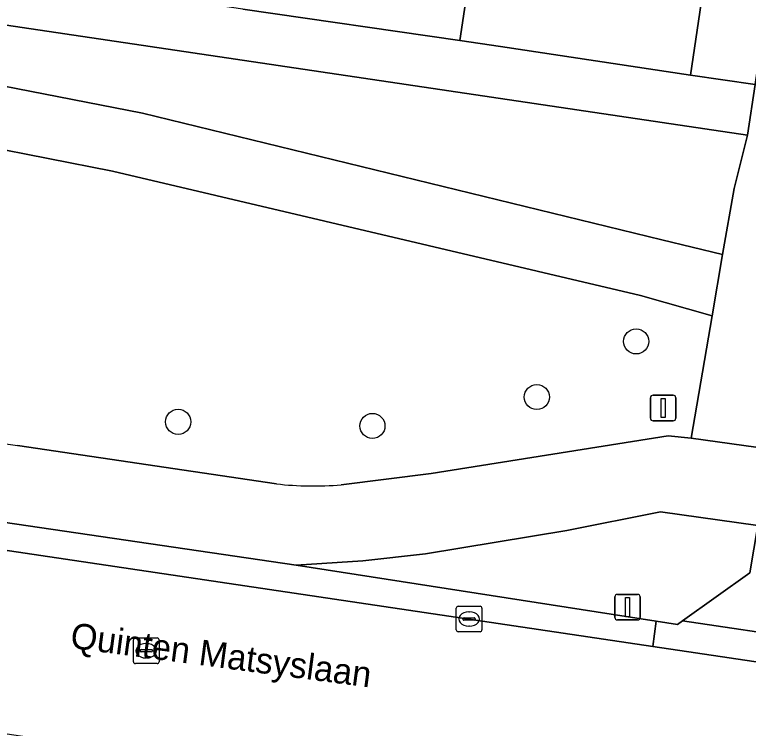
# Model space of a CAD drawing. Extents: x 163683 to 164494, y 382709 to 383872.
# Drawn here: x 164111.33 to 164139.97, y 382901.55 to 382929.41 of the extents above; entities that cross this region are included whole.
import ezdxf

# ---------------------------------------------------------------- set-up
doc = ezdxf.new("R2010")
doc.units = 0
for name, color, linetype in [('IMGEO_Boom', 7, 'Continuous'), ('IMGEO_Erf', 7, 'Continuous'), ('IMGEO_Fietspad_gesloten', 7, 'Continuous'), ('IMGEO_Groenvoorziening', 7, 'Continuous'), ('IMGEO_Kolk', 7, 'Continuous'), ('IMGEO_Lichtmast', 7, 'Continuous'), ('IMGEO_Openbare_ruimte_label', 7, 'Continuous'), ('IMGEO_Pand', 7, 'Continuous'), ('IMGEO_Rijbaan_lokaal_gesloten', 7, 'Continuous'), ('IMGEO_Rijbaan_lokaal_open', 7, 'Continuous'), ('IMGEO_Rioolput', 7, 'Continuous'), ('IMGEO_Verkeersbordpaal', 7, 'Continuous'), ('IMGEO_Voetpad_open', 7, 'Continuous')]:
    doc.layers.add(name, color=color, linetype=linetype)

msp = doc.modelspace()

# ---------------------------------------------------------------- linework, layer by layer
at = {"layer": 'IMGEO_Boom'}
for centre in [(164135.589, 382916.653), (164131.712, 382914.481), (164117.713, 382913.514), (164125.296, 382913.354)]:
    msp.add_circle(centre, 0.489, dxfattribs=at)
at = {"layer": 'IMGEO_Erf'}
msp.add_lwpolyline([(164145.469, 382962.412), (164143.034, 382962.775), (164142.144, 382956.805), (164141.26, 382950.884), (164140.377, 382944.964), (164139.494, 382939.044), (164138.611, 382933.124), (164137.706, 382927.054), (164140.229, 382926.679)], close=True, dxfattribs=at)
msp.add_lwpolyline([(164120.241, 382929.628), (164128.706, 382928.397), (164129.611, 382934.465)], dxfattribs=at)
at = {"layer": 'IMGEO_Fietspad_gesloten'}
for points in [[(164079.969, 382918.239), (164080.015, 382918.445), (164083.648, 382917.908), (164088.11, 382917.218), (164091.819, 382916.666), (164091.798, 382916.497), (164093.404, 382916.027), (164098.222, 382913.466), (164101.705, 382911.946), (164104.433, 382911.123), (164109.452, 382909.801), (164122.324, 382907.915), (164124.915, 382908.091), (164127.365, 382908.358), (164132.887, 382909.267), (164136.538, 382909.996), (164140.34, 382909.47), (164145.688, 382908.677), (164167.355, 382905.668), (164170.356, 382905.251), (164178.004, 382904.232), (164188.016, 382903.301)], [(164193.006, 382905.836), (164178.384, 382907.159), (164170.711, 382908.213), (164167.714, 382908.618), (164149.432, 382911.153), (164146.503, 382911.594), (164140.818, 382912.448), (164137.738, 382912.877), (164136.841, 382912.971), (164127.592, 382911.496), (164124.075, 382911.057)], [(164121.548, 382911.093), (164111.438, 382912.587)]]:
    msp.add_lwpolyline(points, dxfattribs=at)
for centre, radius, start, end in [((164119.389, 382960.225), 48.297, 246.8617, 260.5241), ((164122.986, 382923.324), 12.315, 263.2945, 275.0732)]:
    msp.add_arc(centre, radius, start, end, dxfattribs=at)
at = {"layer": 'IMGEO_Groenvoorziening'}
for points in [[(164093.559, 382933.622), (164093.297, 382931.638), (164139.939, 382924.7), (164140.229, 382926.679), (164137.706, 382927.054), (164130.289, 382928.161), (164128.706, 382928.397), (164120.241, 382929.628), (164116.872, 382930.126), (164113.229, 382930.665), (164103.402, 382932.145), (164095.981, 382933.235)], [(164093.297, 382931.638), (164093.072, 382929.933), (164094.036, 382929.771), (164105.912, 382927.595), (164116.325, 382925.558), (164136.589, 382920.625), (164138.954, 382920.045), (164139.409, 382922.626), (164139.939, 382924.7)], [(164137.201, 382905.606), (164137.404, 382905.751), (164140.024, 382907.624), (164140.34, 382909.47), (164136.538, 382909.996), (164132.887, 382909.267), (164127.365, 382908.358), (164124.915, 382908.091), (164122.324, 382907.915), (164136.369, 382905.735)]]:
    msp.add_lwpolyline(points, close=True, dxfattribs=at)
for points in [[(164138.554, 382917.653), (164135.761, 382918.443), (164115.146, 382923.304), (164102.583, 382925.772), (164093.486, 382927.494), (164092.722, 382927.559), (164091.557, 382919.741), (164092.007, 382919.674)], [(164124.075, 382911.057), (164127.592, 382911.496), (164136.841, 382912.971), (164137.738, 382912.877), (164138.554, 382917.653)], [(164111.438, 382912.587), (164121.548, 382911.093)]]:
    msp.add_lwpolyline(points, dxfattribs=at)
for centre, radius, start, end in [((164119.389, 382960.225), 48.297, 246.8617, 260.5241), ((164122.986, 382923.324), 12.315, 263.2945, 275.0732)]:
    msp.add_arc(centre, radius, start, end, dxfattribs=at)
at = {"layer": 'IMGEO_Kolk'}
for p, q in [((164128.643, 382906.316), (164129.495, 382906.316)), ((164128.568, 382905.39), (164128.568, 382906.242)), ((164129.056, 382906.096), (164129.081, 382906.096)), ((164129.569, 382906.242), (164129.569, 382905.39)), ((164128.827, 382905.81), (164128.827, 382905.822)), ((164129.265, 382905.773), (164128.867, 382905.773)), ((164128.87, 382905.859), (164129.268, 382905.859)), ((164129.311, 382905.822), (164129.311, 382905.81)), ((164129.079, 382905.536), (164129.054, 382905.536)), ((164129.495, 382905.316), (164128.643, 382905.316))]:
    msp.add_line(p, q, dxfattribs=at)
for points in [[(164128.643, 382906.316), (164129.495, 382906.316)], [(164128.568, 382905.39), (164128.568, 382906.242)], [(164129.569, 382906.242), (164129.569, 382905.39)], [(164129.495, 382905.316), (164128.643, 382905.316)]]:
    msp.add_lwpolyline(points, dxfattribs=at)
for centre, radius, start, end in [((164128.645, 382906.24), 0.0765, 91.552, 178.448), ((164128.645, 382906.24), 0.0765, 91.552, 178.448), ((164129.493, 382906.24), 0.0765, 1.552, 88.448), ((164129.493, 382906.24), 0.0765, 1.552, 88.448), ((164128.867, 382905.819), 0.0403, 85.8775, 175.7526), ((164128.864, 382905.809), 0.0366, 178.938, 274.7102), ((164129.268, 382905.816), 0.043, 264.8664, 352.4533), ((164129.272, 382905.821), 0.0386, 1.7309, 96.639), ((164128.645, 382905.392), 0.0765, 181.552, 268.448), ((164128.645, 382905.392), 0.0765, 181.552, 268.448), ((164129.493, 382905.392), 0.0765, 271.552, 358.448), ((164129.493, 382905.392), 0.0765, 271.552, 358.448)]:
    msp.add_arc(centre, radius, start, end, dxfattribs=at)
for centre, major_axis, ratio, start_param, end_param in [((164129.055, 382905.816), (-0.387, 0.002), 0.722429, 4.712389, 7.853982), ((164129.08, 382905.816), (-0.39, 0.002), 0.717154, 1.570796, 4.712389)]:
    msp.add_ellipse(centre, major_axis=major_axis, ratio=ratio, start_param=start_param, end_param=end_param, dxfattribs=at)
at = {"layer": 'IMGEO_Lichtmast'}
for p, q in [((164134.756, 382905.879), (164134.756, 382906.679)), ((164134.756, 382906.679), (164134.756, 382905.879)), ((164134.856, 382906.779), (164135.646, 382906.779)), ((164135.646, 382906.779), (164134.856, 382906.779)), ((164135.746, 382906.679), (164135.746, 382905.879)), ((164135.746, 382905.879), (164135.746, 382906.679)), ((164135.646, 382905.779), (164134.856, 382905.779)), ((164134.856, 382905.779), (164135.646, 382905.779))]:
    msp.add_line(p, q, dxfattribs=at)
msp.add_lwpolyline([(164135.176, 382906.654), (164135.326, 382906.654), (164135.326, 382905.904), (164135.176, 382905.904), (164135.176, 382906.654)], dxfattribs=at)
for centre, start, end in [((164134.856, 382906.679), 90, 180), ((164134.856, 382906.679), 90, 180), ((164135.646, 382906.679), 0, 90), ((164135.646, 382906.679), 360, 90), ((164134.856, 382905.879), 180, 270), ((164134.856, 382905.879), 180, 270), ((164135.646, 382905.879), 270, 0), ((164135.646, 382905.879), 270, 0)]:
    msp.add_arc(centre, 0.1, start, end, dxfattribs=at)
at = {"layer": 'IMGEO_Pand'}
msp.add_lwpolyline([(164138.611, 382933.124), (164129.611, 382934.465), (164128.706, 382928.397), (164130.289, 382928.161), (164137.706, 382927.054)], close=True, dxfattribs=at)
at = {"layer": 'IMGEO_Rijbaan_lokaal_gesloten'}
msp.add_lwpolyline([(163919.071, 382929.775), (163929.575, 382928.223), (163934.445, 382927.503), (163949.269, 382925.313), (163960.027, 382923.724), (163965.93, 382922.852), (164021.113, 382914.698), (164033.326, 382912.894), (164166.332, 382893.113), (164171.815, 382892.288), (164171.848, 382892.493), (164173.872, 382892.164), (164174.911, 382898.979), (164170.414, 382899.665), (164165.758, 382900.346), (164148.504, 382902.921), (164136.237, 382904.741), (164091.335, 382911.423), (164079.7, 382913.184), (164033.425, 382920.068), (164021.948, 382921.76), (164021.301, 382921.855), (163975.435, 382928.591), (163963.827, 382930.3)], dxfattribs=at)
at = {"layer": 'IMGEO_Rijbaan_lokaal_open'}
msp.add_lwpolyline([(164137.404, 382905.751), (164147.213, 382904.281), (164145.371, 382906.644), (164145.688, 382908.677), (164140.34, 382909.47), (164140.024, 382907.624)], close=True, dxfattribs=at)
at = {"layer": 'IMGEO_Rioolput'}
for p, q in [((164115.966, 382904.15), (164115.966, 382905.002)), ((164116.041, 382905.076), (164116.893, 382905.076)), ((164116.454, 382904.856), (164116.479, 382904.856)), ((164116.967, 382905.002), (164116.967, 382904.15)), ((164116.225, 382904.57), (164116.225, 382904.582)), ((164116.268, 382904.619), (164116.666, 382904.619)), ((164116.709, 382904.582), (164116.709, 382904.57)), ((164116.663, 382904.533), (164116.265, 382904.533)), ((164116.477, 382904.296), (164116.452, 382904.296)), ((164116.893, 382904.076), (164116.041, 382904.076))]:
    msp.add_line(p, q, dxfattribs=at)
for points in [[(164115.966, 382904.15), (164115.966, 382905.002)], [(164116.041, 382905.076), (164116.893, 382905.076)], [(164116.967, 382905.002), (164116.967, 382904.15)], [(164116.893, 382904.076), (164116.041, 382904.076)]]:
    msp.add_lwpolyline(points, dxfattribs=at)
for centre, radius, start, end in [((164116.043, 382905), 0.0765, 91.552, 178.448), ((164116.043, 382905), 0.0765, 91.552, 178.448), ((164116.891, 382905), 0.0765, 1.552, 88.448), ((164116.891, 382905), 0.0765, 1.552, 88.448), ((164116.265, 382904.579), 0.0403, 85.8775, 175.7526), ((164116.262, 382904.569), 0.0366, 178.938, 274.7102), ((164116.666, 382904.576), 0.043, 264.8664, 352.4533), ((164116.67, 382904.581), 0.0386, 1.7309, 96.639), ((164116.043, 382904.152), 0.0765, 181.552, 268.448), ((164116.043, 382904.152), 0.0765, 181.552, 268.448), ((164116.891, 382904.152), 0.0765, 271.552, 358.448), ((164116.891, 382904.152), 0.0765, 271.552, 358.448)]:
    msp.add_arc(centre, radius, start, end, dxfattribs=at)
for centre, major_axis, ratio, start_param, end_param in [((164116.453, 382904.576), (-0.387, 0.002), 0.722429, 4.712389, 7.853982), ((164116.478, 382904.576), (-0.39, 0.002), 0.717154, 1.570796, 4.712389)]:
    msp.add_ellipse(centre, major_axis=major_axis, ratio=ratio, start_param=start_param, end_param=end_param, dxfattribs=at)
at = {"layer": 'IMGEO_Verkeersbordpaal'}
for p, q in [((164136.147, 382913.652), (164136.147, 382914.452)), ((164136.147, 382914.452), (164136.147, 382913.652)), ((164136.247, 382914.552), (164137.037, 382914.552)), ((164137.037, 382914.552), (164136.247, 382914.552)), ((164137.137, 382914.452), (164137.137, 382913.652)), ((164137.137, 382913.652), (164137.137, 382914.452)), ((164137.037, 382913.552), (164136.247, 382913.552)), ((164136.247, 382913.552), (164137.037, 382913.552))]:
    msp.add_line(p, q, dxfattribs=at)
msp.add_lwpolyline([(164136.567, 382914.427), (164136.717, 382914.427), (164136.717, 382913.677), (164136.567, 382913.677), (164136.567, 382914.427)], dxfattribs=at)
for centre, start, end in [((164136.247, 382914.452), 90, 180), ((164136.247, 382914.452), 90, 180), ((164137.037, 382914.452), 0, 90), ((164137.037, 382914.452), 360, 90), ((164136.247, 382913.652), 180, 270), ((164136.247, 382913.652), 180, 270), ((164137.037, 382913.652), 270, 0), ((164137.037, 382913.652), 270, 0)]:
    msp.add_arc(centre, 0.1, start, end, dxfattribs=at)
at = {"layer": 'IMGEO_Voetpad_open'}
msp.add_lwpolyline([(164156.242, 383029.553), (164155.571, 383027.702), (164155.367, 383026.302), (164154.282, 383018.881), (164155.244, 383018.714), (164153.476, 383006.694), (164152.925, 383002.989), (164151.45, 383003.208), (164151.417, 383002.982), (164151.195, 383001.469), (164150.98, 383000), (164145.92, 382965.49), (164145.469, 382962.412), (164140.229, 382926.679), (164139.939, 382924.7), (164139.409, 382922.626), (164138.954, 382920.045), (164138.554, 382917.653), (164137.738, 382912.877), (164140.818, 382912.448), (164141.032, 382913.929), (164141.145, 382914.701)], dxfattribs=at)
for points in [[(164138.954, 382920.045), (164136.589, 382920.625), (164116.325, 382925.558), (164105.912, 382927.595), (164094.036, 382929.771), (164093.072, 382929.933), (164092.722, 382927.559), (164093.486, 382927.494), (164102.583, 382925.772), (164115.146, 382923.304), (164135.761, 382918.443), (164138.554, 382917.653)], [(164122.324, 382907.915), (164109.452, 382909.801), (164091.493, 382912.402), (164091.335, 382911.423), (164136.237, 382904.741), (164136.369, 382905.735)], [(164137.404, 382905.751), (164137.201, 382905.606), (164136.369, 382905.735), (164136.237, 382904.741), (164148.504, 382902.921), (164148.63, 382903.886), (164147.382, 382904.064), (164147.213, 382904.281)]]:
    msp.add_lwpolyline(points, close=True, dxfattribs=at)

# ---------------------------------------------------------------- texts
at = {"layer": 'IMGEO_Openbare_ruimte_label'}
msp.add_text('Quinten Matsyslaan', height=1, rotation=352.4697, dxfattribs=at).set_placement((164113.467, 382904.691))
msp.add_text('Quinten Matsyslaan', height=1, rotation=352.4697, dxfattribs=at).set_placement((164113.467, 382904.691))

doc.saveas('drawing.dxf')
